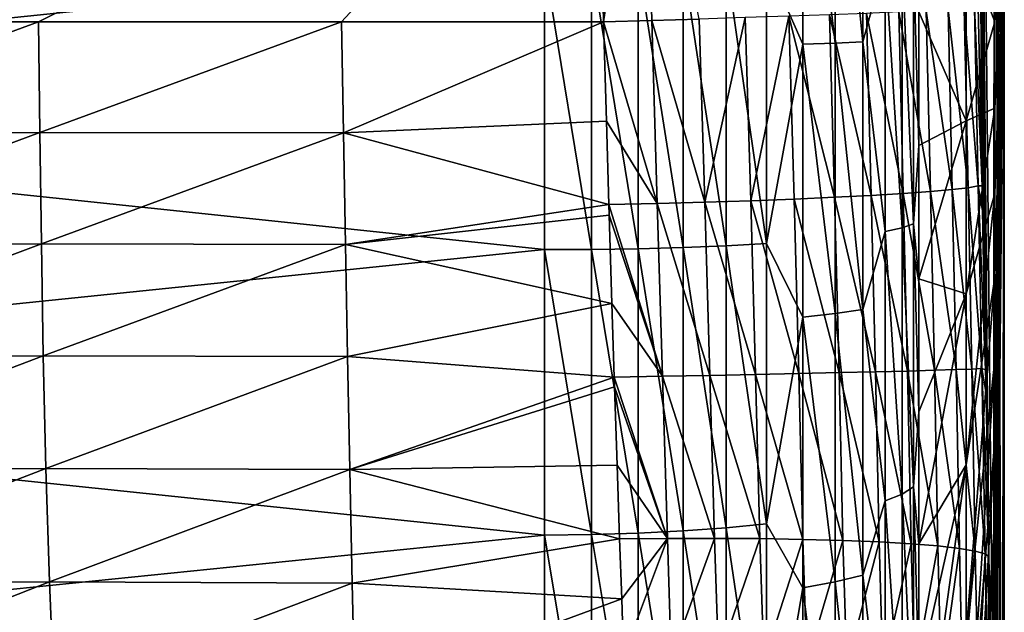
# Model space of a CAD drawing. Header units: metres. Extents: x -22 to 72, y -237 to 23.
# Tile 351 of 363: x 66.25 to 71.5, y -3.68 to -0.52. Entities that reach past the tile are written whole.
import ezdxf

# ---------------------------------------------------------------- set-up
doc = ezdxf.new("R2010")
doc.units = ezdxf.units.M
doc.layers.add('solid_509588_MEDIA_SW0001', color=7, linetype='CONTINUOUS')

msp = doc.modelspace()

# ---------------------------------------------------------------- linework, layer by layer
at = {"layer": 'solid_509588_MEDIA_SW0001'}
for points in [[(71.297287, 10.430269, 91.803352), (71.402725, -2.513276, 103.46846), (71.417549, -3.384985, 103.493362)], [(71.442787, -4.495758, 102.715591), (71.297287, 10.430269, 91.803352), (71.417549, -3.384985, 103.493362)], [(71.297287, 10.430269, 91.803352), (71.400414, -2.386357, 103.468925), (71.402725, -2.513276, 103.46846)], [(71.297287, 10.430269, 91.803352), (71.383987, -1.536807, 103.489845), (71.400414, -2.386357, 103.468925)], [(71.297287, 10.430269, 91.803352), (71.381302, -1.404244, 103.493484), (71.383987, -1.536807, 103.489845)], [(71.297287, 10.430269, 91.803352), (71.360985, -0.44776, 103.523895), (71.381302, -1.404244, 103.493484)], [(71.442787, -4.495758, 102.715591), (71.449417, 5.21058, 88.148491), (71.297287, 10.430269, 91.803352)], [(71.442787, -4.495758, 102.715591), (71.470787, -6.077466, 101.60807), (71.449417, 5.21058, 88.148491)], [(71.498817, -9.24112, 99.392853), (71.5, 0, 84.5), (71.449417, 5.21058, 88.148491)], [(71.490837, -7.819918, 100.387993), (71.498817, -9.24112, 99.392853), (71.449417, 5.21058, 88.148491)], [(71.489464, -7.659267, 100.500481), (71.490837, -7.819918, 100.387993), (71.449417, 5.21058, 88.148491)], [(71.470787, -6.077466, 101.60807), (71.489464, -7.659267, 100.500481), (71.449417, 5.21058, 88.148491)], [(69.331192, 0.950009, 105.4785), (61.700001, 1.003688, 105.475998), (61.700001, -0.528725, 105.493347)], [(63.111408, -0.528718, 105.49334), (69.331192, 0.950009, 105.4785), (61.700001, -0.528725, 105.493347)], [(63.111408, -0.528718, 105.49334), (64.729332, -0.528718, 105.49334), (69.331192, 0.950009, 105.4785)], [(64.729332, -0.528718, 105.49334), (65.530716, -0.528718, 105.49334), (69.331192, 0.950009, 105.4785)], [(65.530716, -0.528718, 105.49334), (66.347183, -0.528718, 105.49334), (69.331192, 0.950009, 105.4785)], [(66.347183, -0.528718, 105.49334), (67.964851, -0.528718, 105.49334), (69.331192, 0.950009, 105.4785)], [(67.964851, -0.528718, 105.49334), (69.361404, -0.528718, 105.49334), (69.331192, 0.950009, 105.4785)], [(69.580948, 0.952493, 105.462715), (69.331192, 0.950009, 105.4785), (69.361404, -0.528718, 105.49334)], [(69.620049, -0.521702, 105.4767), (69.580948, 0.952493, 105.462715), (69.361404, -0.528718, 105.49334)], [(69.871925, -0.514451, 105.427368), (69.580948, 0.952493, 105.462715), (69.620049, -0.521702, 105.4767)], [(70.425346, 0.810907, 64.067635), (70.425346, -0.648787, 64.061844), (70.230705, -0.209147, 63.889542)], [(70.597763, -0.642873, 64.248169), (70.425346, -0.648787, 64.061844), (70.425346, 0.810907, 64.067635)], [(70.597763, 0.803515, 64.253906), (70.597763, -0.642873, 64.248169), (70.425346, 0.810907, 64.067635)], [(70.745163, -0.636312, 64.454819), (70.597763, -0.642873, 64.248169), (70.597763, 0.803515, 64.253906)], [(70.745163, 0.795316, 64.460503), (70.745163, -0.636312, 64.454819), (70.597763, 0.803515, 64.253906)], [(70.865181, -0.201232, 64.669518), (70.745163, -0.636312, 64.454819), (70.745163, 0.795316, 64.460503)], [(69.046227, -0.213089, 63.50108), (61.700001, -0.972896, 63.522552), (61.700001, 0.559067, 63.507439)], [(71.470947, -13.986648, 96.07), (71.449417, -5.21058, 80.851509), (71.5, 0, 84.5)], [(71.449417, -4.930357, 80.480896), (71.5, 0, 84.5), (71.449417, -5.21058, 80.851509)], [(71.449417, -0.528668, 78.161064), (71.449417, -0.064545, 78.139381), (71.5, 0, 84.5)], [(71.449417, -0.98997, 78.216568), (71.449417, -0.528668, 78.161064), (71.5, 0, 84.5)], [(71.449417, -1.445991, 78.305588), (71.449417, -0.98997, 78.216568), (71.5, 0, 84.5)], [(71.449417, -1.894296, 78.427666), (71.449417, -1.445991, 78.305588), (71.5, 0, 84.5)], [(71.449417, -2.332495, 78.582138), (71.449417, -1.894296, 78.427666), (71.5, 0, 84.5)], [(71.449417, -2.758248, 78.768188), (71.449417, -2.332495, 78.582138), (71.5, 0, 84.5)], [(71.449417, -3.169286, 78.984818), (71.449417, -2.758248, 78.768188), (71.5, 0, 84.5)], [(71.449417, -3.563413, 79.230873), (71.449417, -3.169286, 78.984818), (71.5, 0, 84.5)], [(71.449417, -3.938529, 79.505043), (71.449417, -3.563413, 79.230873), (71.5, 0, 84.5)], [(71.449417, -4.29263, 79.805862), (71.449417, -3.938529, 79.505043), (71.5, 0, 84.5)], [(71.449417, -4.623829, 80.131729), (71.449417, -4.29263, 79.805862), (71.5, 0, 84.5)], [(71.449417, -4.930357, 80.480896), (71.449417, -4.623829, 80.131729), (71.5, 0, 84.5)], [(71.489563, -12.404846, 97.177589), (71.470947, -13.986648, 96.07), (71.5, 0, 84.5)], [(71.490837, -12.255258, 97.282333), (71.489563, -12.404846, 97.177589), (71.5, 0, 84.5)], [(71.498848, -10.822992, 98.285217), (71.490837, -12.255258, 97.282333), (71.5, 0, 84.5)], [(71.498817, -9.24112, 99.392853), (71.498848, -10.822992, 98.285217), (71.5, 0, 84.5)], [(71.449417, -0.528668, 78.161064), (71.297287, -0.129203, 71.767647), (71.449417, -0.064545, 78.139381)], [(71.297287, -0.129203, 71.767647), (71.297287, -1.05826, 71.811043), (71.043945, -0.476063, 65.410461)], [(71.449417, -0.528668, 78.161064), (71.297287, -1.05826, 71.811043), (71.297287, -0.129203, 71.767647)], [(70.230705, -0.209147, 63.889542), (70.230705, -1.713056, 63.959789), (70.016975, -0.210538, 63.752457)], [(70.425346, -0.648787, 64.061844), (70.230705, -1.713056, 63.959789), (70.230705, -0.209147, 63.889542)], [(70.865181, -0.201232, 64.669518), (70.865181, -1.648228, 64.737106), (70.745163, -0.636312, 64.454819)], [(70.955872, -0.198825, 64.906677), (70.955872, -1.628516, 64.973457), (70.865181, -0.201232, 64.669518)], [(70.955872, -1.628516, 64.973457), (70.865181, -1.648228, 64.737106), (70.865181, -0.201232, 64.669518)], [(70.955872, -0.198825, 64.906677), (71.015793, -0.196322, 65.153419), (71.015793, -1.608008, 65.21936)], [(70.955872, -0.198825, 64.906677), (71.015793, -1.608008, 65.21936), (70.955872, -1.628516, 64.973457)], [(71.015793, -0.196322, 65.153419), (71.043945, -0.476063, 65.410461), (71.043945, -1.189511, 65.441605)], [(71.015793, -1.608008, 65.21936), (71.015793, -0.196322, 65.153419), (71.043945, -1.189511, 65.441605)], [(69.046227, -0.213089, 63.50108), (69.046227, -1.745343, 63.572655), (61.700001, -0.972896, 63.522552)], [(69.296867, -0.212929, 63.51685), (69.296867, -1.744033, 63.588367), (69.046227, -0.213089, 63.50108)], [(69.296867, -1.744033, 63.588367), (69.046227, -1.745343, 63.572655), (69.046227, -0.213089, 63.50108)], [(69.546257, -0.212444, 63.564594), (69.546257, -1.740064, 63.635952), (69.296867, -0.212929, 63.51685)], [(69.546257, -1.740064, 63.635952), (69.296867, -1.744033, 63.588367), (69.296867, -0.212929, 63.51685)], [(69.78759, -0.211643, 63.643555), (69.78759, -1.733501, 63.714642), (69.546257, -0.212444, 63.564594)], [(69.78759, -1.733501, 63.714642), (69.546257, -1.740064, 63.635952), (69.546257, -0.212444, 63.564594)], [(70.016975, -0.210538, 63.752457), (70.016975, -1.72445, 63.823174), (69.78759, -0.211643, 63.643555)], [(70.016975, -1.72445, 63.823174), (69.78759, -1.733501, 63.714642), (69.78759, -0.211643, 63.643555)], [(70.230705, -1.713056, 63.959789), (70.016975, -1.72445, 63.823174), (70.016975, -0.210538, 63.752457)], [(71.10598, -1.43525, 104.4804), (71.082924, -0.470018, 104.511948), (70.936722, -0.476936, 104.726173)], [(71.222229, -1.42483, 104.249596), (71.200165, -0.463545, 104.280586), (71.082924, -0.470018, 104.511948)], [(71.222229, -1.42483, 104.249596), (71.082924, -0.470018, 104.511948), (71.10598, -1.43525, 104.4804)], [(71.307693, -1.414584, 104.005714), (71.286469, -0.457617, 104.035965), (71.200165, -0.463545, 104.280586)], [(71.307693, -1.414584, 104.005714), (71.200165, -0.463545, 104.280586), (71.222229, -1.42483, 104.249596)], [(71.360947, -1.404683, 103.752823), (71.340385, -0.452326, 103.782227), (71.286469, -0.457617, 104.035965)], [(71.360947, -1.404683, 103.752823), (71.286469, -0.457617, 104.035965), (71.307693, -1.414584, 104.005714)], [(71.340385, -0.452326, 103.782227), (71.381302, -1.404244, 103.493484), (71.360985, -0.44776, 103.523895)], [(71.360947, -1.404683, 103.752823), (71.381302, -1.404244, 103.493484), (71.340385, -0.452326, 103.782227)], [(69.648842, -1.498784, 105.44812), (69.620049, -0.521702, 105.4767), (69.361404, -0.528718, 105.49334)], [(69.902328, -1.491826, 105.397278), (69.871925, -0.514451, 105.427368), (69.620049, -0.521702, 105.4767)], [(69.902328, -1.491826, 105.397278), (69.620049, -0.521702, 105.4767), (69.648842, -1.498784, 105.44812)], [(69.902328, -1.491826, 105.397278), (70.117882, -0.506923, 105.345146), (69.871925, -0.514451, 105.427368)], [(70.14711, -1.48392, 105.314156), (70.117882, -0.506923, 105.345146), (69.902328, -1.491826, 105.397278)], [(70.14711, -1.48392, 105.314156), (70.35112, -0.499298, 105.231766), (70.117882, -0.506923, 105.345146)], [(70.379097, -1.475201, 105.20015), (70.35112, -0.499298, 105.231766), (70.14711, -1.48392, 105.314156)], [(70.594398, -1.465813, 105.057167), (70.567711, -0.491685, 105.089134), (70.35112, -0.499298, 105.231766)], [(70.594398, -1.465813, 105.057167), (70.35112, -0.499298, 105.231766), (70.379097, -1.475201, 105.20015)], [(70.789421, -1.455914, 104.887589), (70.764015, -0.484195, 104.919655), (70.567711, -0.491685, 105.089134)], [(70.789421, -1.455914, 104.887589), (70.567711, -0.491685, 105.089134), (70.594398, -1.465813, 105.057167)], [(70.960907, -1.445669, 104.694252), (70.936722, -0.476936, 104.726173), (70.764015, -0.484195, 104.919655)], [(70.960907, -1.445669, 104.694252), (70.764015, -0.484195, 104.919655), (70.789421, -1.455914, 104.887589)], [(71.10598, -1.43525, 104.4804), (70.936722, -0.476936, 104.726173), (70.960907, -1.445669, 104.694252)], [(71.297287, -1.05826, 71.811043), (71.043945, -1.189511, 65.441605), (71.043945, -0.476063, 65.410461)], [(64.733932, -1.122639, 105.481842), (66.347183, -0.528718, 105.49334), (65.530716, -0.528718, 105.49334)], [(64.733932, -1.122639, 105.481842), (66.354538, -1.120164, 105.483261), (66.347183, -0.528718, 105.49334)], [(66.354538, -1.120164, 105.483261), (67.964851, -0.528718, 105.49334), (66.347183, -0.528718, 105.49334)], [(66.354538, -1.120164, 105.483261), (67.975159, -1.121442, 105.482048), (67.964851, -0.528718, 105.49334)], [(67.975159, -1.121442, 105.482048), (69.361404, -0.528718, 105.49334), (67.964851, -0.528718, 105.49334)], [(67.975159, -1.121442, 105.482048), (69.377502, -1.059698, 105.480988), (69.361404, -0.528718, 105.49334)], [(69.648842, -1.498784, 105.44812), (69.361404, -0.528718, 105.49334), (69.377502, -1.059698, 105.480988)], [(71.449417, -0.98997, 78.216568), (71.297287, -1.05826, 71.811043), (71.449417, -0.528668, 78.161064)], [(70.425346, -0.648787, 64.061844), (70.425346, -2.105175, 64.160202), (70.230705, -1.713056, 63.959789)], [(70.597763, -0.642873, 64.248169), (70.597763, -2.085984, 64.345627), (70.425346, -0.648787, 64.061844)], [(70.597763, -2.085984, 64.345627), (70.425346, -2.105175, 64.160202), (70.425346, -0.648787, 64.061844)], [(70.745163, -0.636312, 64.454819), (70.745163, -2.064698, 64.551285), (70.597763, -0.642873, 64.248169)], [(70.745163, -2.064698, 64.551285), (70.597763, -2.085984, 64.345627), (70.597763, -0.642873, 64.248169)], [(70.865181, -1.648228, 64.737106), (70.745163, -2.064698, 64.551285), (70.745163, -0.636312, 64.454819)], [(69.046227, -1.745343, 63.572655), (61.700001, -2.500866, 63.64946), (61.700001, -0.972896, 63.522552)], [(71.449417, -0.98997, 78.216568), (71.297287, -1.981671, 71.922142), (71.297287, -1.05826, 71.811043)], [(71.449417, -1.445991, 78.305588), (71.297287, -1.981671, 71.922142), (71.449417, -0.98997, 78.216568)], [(67.975159, -1.121442, 105.482048), (69.390884, -1.505016, 105.46582), (69.377502, -1.059698, 105.480988)], [(69.648842, -1.498784, 105.44812), (69.377502, -1.059698, 105.480988), (69.390884, -1.505016, 105.46582)], [(71.297287, -1.05826, 71.811043), (71.043945, -1.901296, 65.499413), (71.043945, -1.189511, 65.441605)], [(71.297287, -1.05826, 71.811043), (71.297287, -1.981671, 71.922142), (71.043945, -1.901296, 65.499413)], [(64.733932, -1.122639, 105.481842), (64.740265, -1.719386, 105.464241), (66.354538, -1.120164, 105.483261)], [(64.740265, -1.719386, 105.464241), (66.362785, -1.714523, 105.467102), (66.354538, -1.120164, 105.483261)], [(66.354538, -1.120164, 105.483261), (66.362785, -1.714523, 105.467102), (67.975159, -1.121442, 105.482048)], [(66.362785, -1.714523, 105.467102), (67.985344, -1.717167, 105.464706), (67.975159, -1.121442, 105.482048)], [(67.975159, -1.121442, 105.482048), (67.985344, -1.717167, 105.464706), (69.390884, -1.505016, 105.46582)], [(71.015793, -1.608008, 65.21936), (71.043945, -1.189511, 65.441605), (71.043945, -1.901296, 65.499413)], [(71.307693, -1.414584, 104.005714), (71.222229, -1.42483, 104.249596), (71.327507, -2.382728, 103.978851)], [(71.360947, -1.404683, 103.752823), (71.307693, -1.414584, 104.005714), (71.380356, -2.380324, 103.726387)], [(71.307693, -1.414584, 104.005714), (71.327507, -2.382728, 103.978851), (71.380356, -2.380324, 103.726387)], [(71.360947, -1.404683, 103.752823), (71.383987, -1.536807, 103.489845), (71.381302, -1.404244, 103.493484)], [(71.360947, -1.404683, 103.752823), (71.400414, -2.386357, 103.468925), (71.383987, -1.536807, 103.489845)], [(71.360947, -1.404683, 103.752823), (71.380356, -2.380324, 103.726387), (71.400414, -2.386357, 103.468925)], [(70.594398, -1.465813, 105.057167), (70.379097, -1.475201, 105.20015), (70.618225, -2.401727, 105.030151)], [(70.789421, -1.455914, 104.887589), (70.594398, -1.465813, 105.057167), (70.812263, -2.397198, 104.860268)], [(70.594398, -1.465813, 105.057167), (70.618225, -2.401727, 105.030151), (70.812263, -2.397198, 104.860268)], [(70.960907, -1.445669, 104.694252), (70.789421, -1.455914, 104.887589), (70.982826, -2.392966, 104.666809)], [(70.789421, -1.455914, 104.887589), (70.812263, -2.397198, 104.860268), (70.982826, -2.392966, 104.666809)], [(71.10598, -1.43525, 104.4804), (70.960907, -1.445669, 104.694252), (71.127075, -2.389102, 104.453003)], [(70.960907, -1.445669, 104.694252), (70.982826, -2.392966, 104.666809), (71.127075, -2.389102, 104.453003)], [(71.222229, -1.42483, 104.249596), (71.10598, -1.43525, 104.4804), (71.242607, -2.385671, 104.222404)], [(71.10598, -1.43525, 104.4804), (71.127075, -2.389102, 104.453003), (71.242607, -2.385671, 104.222404)], [(71.222229, -1.42483, 104.249596), (71.242607, -2.385671, 104.222404), (71.327507, -2.382728, 103.978851)], [(71.449417, -1.445991, 78.305588), (71.297287, -2.894509, 72.100349), (71.297287, -1.981671, 71.922142)], [(71.449417, -1.894296, 78.427666), (71.297287, -2.894509, 72.100349), (71.449417, -1.445991, 78.305588)], [(67.985344, -1.717167, 105.464706), (69.392601, -1.561643, 105.463852), (69.390884, -1.505016, 105.46582)], [(69.648842, -1.498784, 105.44812), (69.390884, -1.505016, 105.46582), (69.676514, -2.421264, 105.424339)], [(69.676514, -2.421264, 105.424339), (69.390884, -1.505016, 105.46582), (69.392601, -1.561643, 105.463852)], [(69.902328, -1.491826, 105.397278), (69.648842, -1.498784, 105.44812), (69.929131, -2.416329, 105.372398)], [(69.648842, -1.498784, 105.44812), (69.676514, -2.421264, 105.424339), (69.929131, -2.416329, 105.372398)], [(70.14711, -1.48392, 105.314156), (69.902328, -1.491826, 105.397278), (70.172951, -2.411373, 105.288368)], [(69.902328, -1.491826, 105.397278), (69.929131, -2.416329, 105.372398), (70.172951, -2.411373, 105.288368)], [(70.379097, -1.475201, 105.20015), (70.14711, -1.48392, 105.314156), (70.403931, -2.406478, 105.173653)], [(70.14711, -1.48392, 105.314156), (70.172951, -2.411373, 105.288368), (70.403931, -2.406478, 105.173653)], [(70.379097, -1.475201, 105.20015), (70.403931, -2.406478, 105.173653), (70.618225, -2.401727, 105.030151)], [(67.985344, -1.717167, 105.464706), (69.407036, -2.03318, 105.449509), (69.392601, -1.561643, 105.463852)], [(69.676514, -2.421264, 105.424339), (69.392601, -1.561643, 105.463852), (69.407036, -2.03318, 105.449509)], [(70.955872, -1.628516, 64.973457), (71.015793, -1.608008, 65.21936), (71.015793, -3.011115, 65.388168)], [(71.015793, -1.608008, 65.21936), (71.043945, -1.901296, 65.499413), (71.043945, -2.610421, 65.583794)], [(71.015793, -3.011115, 65.388168), (71.015793, -1.608008, 65.21936), (71.043945, -2.610421, 65.583794)], [(70.865181, -1.648228, 64.737106), (70.865181, -3.086429, 64.910141), (70.745163, -2.064698, 64.551285)], [(70.955872, -1.628516, 64.973457), (70.955872, -3.049517, 65.144424), (70.865181, -1.648228, 64.737106)], [(70.955872, -3.049517, 65.144424), (70.865181, -3.086429, 64.910141), (70.865181, -1.648228, 64.737106)], [(70.955872, -1.628516, 64.973457), (71.015793, -3.011115, 65.388168), (70.955872, -3.049517, 65.144424)], [(64.740265, -1.719386, 105.464241), (64.750473, -2.319118, 105.45298), (66.362785, -1.714523, 105.467102)], [(64.750473, -2.319118, 105.45298), (66.373245, -2.311952, 105.457306), (66.362785, -1.714523, 105.467102)], [(66.362785, -1.714523, 105.467102), (66.373245, -2.311952, 105.457306), (67.985344, -1.717167, 105.464706)], [(66.373245, -2.311952, 105.457306), (67.996063, -2.316047, 105.453743), (67.985344, -1.717167, 105.464706)], [(67.985344, -1.717167, 105.464706), (67.996063, -2.316047, 105.453743), (69.407036, -2.03318, 105.449509)], [(70.016975, -1.72445, 63.823174), (70.016975, -3.229161, 64.004211), (69.78759, -1.733501, 63.714642)], [(70.230705, -1.713056, 63.959789), (70.230705, -3.207825, 64.139633), (70.016975, -1.72445, 63.823174)], [(70.230705, -3.207825, 64.139633), (70.016975, -3.229161, 64.004211), (70.016975, -1.72445, 63.823174)], [(70.425346, -2.105175, 64.160202), (70.230705, -3.207825, 64.139633), (70.230705, -1.713056, 63.959789)], [(69.046227, -1.745343, 63.572655), (69.046227, -3.268285, 63.755886), (61.700001, -2.500866, 63.64946)], [(69.296867, -1.744033, 63.588367), (69.296867, -3.265831, 63.771461), (69.046227, -1.745343, 63.572655)], [(69.296867, -3.265831, 63.771461), (69.046227, -3.268285, 63.755886), (69.046227, -1.745343, 63.572655)], [(69.546257, -1.740064, 63.635952), (69.546257, -3.2584, 63.818626), (69.296867, -1.744033, 63.588367)], [(69.546257, -3.2584, 63.818626), (69.296867, -3.265831, 63.771461), (69.296867, -1.744033, 63.588367)], [(69.78759, -1.733501, 63.714642), (69.78759, -3.24611, 63.896629), (69.546257, -1.740064, 63.635952)], [(69.78759, -3.24611, 63.896629), (69.546257, -3.2584, 63.818626), (69.546257, -1.740064, 63.635952)], [(70.016975, -3.229161, 64.004211), (69.78759, -3.24611, 63.896629), (69.78759, -1.733501, 63.714642)], [(71.297287, -1.981671, 71.922142), (71.043945, -2.610421, 65.583794), (71.043945, -1.901296, 65.499413)], [(71.449417, -1.894296, 78.427666), (71.297287, -3.791904, 72.344719), (71.297287, -2.894509, 72.100349)], [(71.449417, -2.332495, 78.582138), (71.297287, -3.791904, 72.344719), (71.449417, -1.894296, 78.427666)], [(71.297287, -1.981671, 71.922142), (71.043945, -3.315895, 65.694626), (71.043945, -2.610421, 65.583794)], [(71.297287, -1.981671, 71.922142), (71.297287, -2.894509, 72.100349), (71.043945, -3.315895, 65.694626)], [(67.996063, -2.316047, 105.453743), (69.419334, -2.426609, 105.443321), (69.407036, -2.03318, 105.449509)], [(69.676514, -2.421264, 105.424339), (69.407036, -2.03318, 105.449509), (69.419334, -2.426609, 105.443321)], [(70.597763, -2.085984, 64.345627), (70.597763, -3.518466, 64.545792), (70.425346, -2.105175, 64.160202)], [(70.745163, -2.064698, 64.551285), (70.745163, -3.482562, 64.749413), (70.597763, -2.085984, 64.345627)], [(70.745163, -3.482562, 64.749413), (70.597763, -3.518466, 64.545792), (70.597763, -2.085984, 64.345627)], [(70.865181, -3.086429, 64.910141), (70.745163, -3.482562, 64.749413), (70.745163, -2.064698, 64.551285)], [(70.425346, -2.105175, 64.160202), (70.425346, -3.550836, 64.362206), (70.230705, -3.207825, 64.139633)], [(70.597763, -3.518466, 64.545792), (70.425346, -3.550836, 64.362206), (70.425346, -2.105175, 64.160202)], [(64.750473, -2.319118, 105.45298), (64.766846, -2.922153, 105.460869), (66.373245, -2.311952, 105.457306)], [(64.766846, -2.922153, 105.460869), (66.387276, -2.912771, 105.466675), (66.373245, -2.311952, 105.457306)], [(66.373245, -2.311952, 105.457306), (66.387276, -2.912771, 105.466675), (67.996063, -2.316047, 105.453743)], [(66.387276, -2.912771, 105.466675), (68.007759, -2.918403, 105.46196), (67.996063, -2.316047, 105.453743)], [(67.996063, -2.316047, 105.453743), (68.007759, -2.918403, 105.46196), (69.419334, -2.426609, 105.443321)], [(71.449417, -2.332495, 78.582138), (71.297287, -4.669067, 72.653931), (71.297287, -3.791904, 72.344719)], [(71.449417, -2.758248, 78.768188), (71.297287, -4.669067, 72.653931), (71.449417, -2.332495, 78.582138)], [(70.172951, -2.411373, 105.288368), (69.929131, -2.416329, 105.372398), (70.195969, -3.287623, 105.307892)], [(70.403931, -2.406478, 105.173653), (70.172951, -2.411373, 105.288368), (70.426033, -3.29138, 105.192757)], [(70.172951, -2.411373, 105.288368), (70.195969, -3.287623, 105.307892), (70.426033, -3.29138, 105.192757)], [(70.618225, -2.401727, 105.030151), (70.403931, -2.406478, 105.173653), (70.63942, -3.297237, 105.04911)], [(70.403931, -2.406478, 105.173653), (70.426033, -3.29138, 105.192757), (70.63942, -3.297237, 105.04911)], [(70.812263, -2.397198, 104.860268), (70.618225, -2.401727, 105.030151), (70.832581, -3.305097, 104.879326)], [(70.618225, -2.401727, 105.030151), (70.63942, -3.297237, 105.04911), (70.832581, -3.305097, 104.879326)], [(70.982826, -2.392966, 104.666809), (70.812263, -2.397198, 104.860268), (71.002335, -3.314829, 104.686218)], [(70.812263, -2.397198, 104.860268), (70.832581, -3.305097, 104.879326), (71.002335, -3.314829, 104.686218)], [(71.127075, -2.389102, 104.453003), (70.982826, -2.392966, 104.666809), (71.145874, -3.326273, 104.472984)], [(70.982826, -2.392966, 104.666809), (71.002335, -3.314829, 104.686218), (71.145874, -3.326273, 104.472984)], [(71.242607, -2.385671, 104.222404), (71.127075, -2.389102, 104.453003), (71.260803, -3.339239, 104.243156)], [(71.127075, -2.389102, 104.453003), (71.145874, -3.326273, 104.472984), (71.260803, -3.339239, 104.243156)], [(71.327507, -2.382728, 103.978851), (71.242607, -2.385671, 104.222404), (71.345238, -3.353513, 104.000526)], [(71.242607, -2.385671, 104.222404), (71.260803, -3.339239, 104.243156), (71.345238, -3.353513, 104.000526)], [(71.380356, -2.380324, 103.726387), (71.327507, -2.382728, 103.978851), (71.397781, -3.368858, 103.749123)], [(71.327507, -2.382728, 103.978851), (71.345238, -3.353513, 104.000526), (71.397781, -3.368858, 103.749123)], [(71.380356, -2.380324, 103.726387), (71.417549, -3.384985, 103.493362), (71.402725, -2.513276, 103.46846)], [(71.380356, -2.380324, 103.726387), (71.397781, -3.368858, 103.749123), (71.417549, -3.384985, 103.493362)], [(71.380356, -2.380324, 103.726387), (71.402725, -2.513276, 103.46846), (71.400414, -2.386357, 103.468925)], [(68.007759, -2.918403, 105.46196), (69.420937, -2.477109, 105.443108), (69.419334, -2.426609, 105.443321)], [(69.676514, -2.421264, 105.424339), (69.419334, -2.426609, 105.443321), (69.703773, -3.286604, 105.445152)], [(69.703773, -3.286604, 105.445152), (69.419334, -2.426609, 105.443321), (69.420937, -2.477109, 105.443108)], [(69.929131, -2.416329, 105.372398), (69.676514, -2.421264, 105.424339), (69.953026, -3.286028, 105.392616)], [(69.676514, -2.421264, 105.424339), (69.703773, -3.286604, 105.445152), (69.953026, -3.286028, 105.392616)], [(69.929131, -2.416329, 105.372398), (69.953026, -3.286028, 105.392616), (70.195969, -3.287623, 105.307892)], [(69.046227, -3.268285, 63.755886), (61.700001, -4.016436, 63.887661), (61.700001, -2.500866, 63.64946)], [(68.007759, -2.918403, 105.46196), (69.434471, -2.896265, 105.447945), (69.420937, -2.477109, 105.443108)], [(69.703773, -3.286604, 105.445152), (69.420937, -2.477109, 105.443108), (69.434471, -2.896265, 105.447945)], [(71.015793, -3.011115, 65.388168), (71.043945, -2.610421, 65.583794), (71.043945, -3.315895, 65.694626)], [(71.449417, -2.758248, 78.768188), (71.297287, -5.521318, 73.026352), (71.297287, -4.669067, 72.653931)], [(71.449417, -3.169286, 78.984818), (71.297287, -5.521318, 73.026352), (71.449417, -2.758248, 78.768188)], [(64.766846, -2.922153, 105.460869), (64.791573, -3.5287, 105.500496), (66.387276, -2.912771, 105.466675)], [(64.791573, -3.5287, 105.500496), (66.406158, -3.517186, 105.507797), (66.387276, -2.912771, 105.466675)], [(66.387276, -2.912771, 105.466675), (66.406158, -3.517186, 105.507797), (68.007759, -2.918403, 105.46196)], [(66.406158, -3.517186, 105.507797), (68.020821, -3.524439, 105.501945), (68.007759, -2.918403, 105.46196)], [(68.007759, -2.918403, 105.46196), (69.447571, -3.28935, 105.465683), (69.434471, -2.896265, 105.447945)], [(68.007759, -2.918403, 105.46196), (68.020821, -3.524439, 105.501945), (69.447571, -3.28935, 105.465683)], [(69.703773, -3.286604, 105.445152), (69.434471, -2.896265, 105.447945), (69.447571, -3.28935, 105.465683)], [(71.297287, -2.894509, 72.100349), (71.043945, -4.016731, 65.831764), (71.043945, -3.315895, 65.694626)], [(71.297287, -2.894509, 72.100349), (71.043945, -4.71195, 65.99501), (71.043945, -4.016731, 65.831764)], [(71.297287, -2.894509, 72.100349), (71.297287, -3.791904, 72.344719), (71.043945, -4.71195, 65.99501)], [(70.955872, -3.049517, 65.144424), (71.015793, -3.011115, 65.388168), (71.015793, -4.398156, 65.658951)], [(71.015793, -3.011115, 65.388168), (71.043945, -3.315895, 65.694626), (71.043945, -4.016731, 65.831764)], [(71.015793, -4.398156, 65.658951), (71.015793, -3.011115, 65.388168), (71.043945, -4.016731, 65.831764)], [(70.865181, -3.086429, 64.910141), (70.865181, -4.508163, 65.187698), (70.745163, -3.482562, 64.749413)], [(70.955872, -3.049517, 65.144424), (70.955872, -4.454248, 65.418663), (70.865181, -3.086429, 64.910141)], [(70.955872, -4.454248, 65.418663), (70.865181, -4.508163, 65.187698), (70.865181, -3.086429, 64.910141)], [(70.955872, -3.049517, 65.144424), (71.015793, -4.398156, 65.658951), (70.955872, -4.454248, 65.418663)], [(71.449417, -3.169286, 78.984818), (71.297287, -6.344111, 73.459991), (71.297287, -5.521318, 73.026352)], [(71.449417, -3.563413, 79.230873), (71.297287, -6.344111, 73.459991), (71.449417, -3.169286, 78.984818)], [(69.78759, -3.24611, 63.896629), (69.78759, -4.7414, 64.188545), (69.546257, -3.2584, 63.818626)], [(70.016975, -3.229161, 64.004211), (70.016975, -4.716643, 64.294601), (69.78759, -3.24611, 63.896629)], [(70.016975, -4.716643, 64.294601), (69.78759, -4.7414, 64.188545), (69.78759, -3.24611, 63.896629)], [(70.230705, -3.207825, 64.139633), (70.230705, -4.685479, 64.428101), (70.016975, -3.229161, 64.004211)], [(70.230705, -4.685479, 64.428101), (70.016975, -4.716643, 64.294601), (70.016975, -3.229161, 64.004211)], [(70.425346, -3.550836, 64.362206), (70.230705, -4.685479, 64.428101), (70.230705, -3.207825, 64.139633)], [(69.046227, -3.268285, 63.755886), (69.046227, -4.773789, 64.049797), (61.700001, -4.016436, 63.887661)], [(68.020821, -3.524439, 105.501945), (69.458687, -3.608916, 105.491669), (69.447571, -3.28935, 105.465683)], [(69.296867, -3.265831, 63.771461), (69.296867, -4.770205, 64.065147), (69.046227, -3.268285, 63.755886)], [(69.296867, -4.770205, 64.065147), (69.046227, -4.773789, 64.049797), (69.046227, -3.268285, 63.755886)], [(69.546257, -3.2584, 63.818626), (69.546257, -4.759351, 64.111649), (69.296867, -3.265831, 63.771461)], [(69.546257, -4.759351, 64.111649), (69.296867, -4.770205, 64.065147), (69.296867, -3.265831, 63.771461)], [(69.703773, -3.286604, 105.445152), (69.447571, -3.28935, 105.465683), (69.458687, -3.608916, 105.491669)], [(69.703773, -3.286604, 105.445152), (69.458687, -3.608916, 105.491669), (69.469139, -3.912926, 105.527519)], [(69.723099, -3.92517, 105.507751), (69.703773, -3.286604, 105.445152), (69.469139, -3.912926, 105.527519)], [(69.78759, -4.7414, 64.188545), (69.546257, -4.759351, 64.111649), (69.546257, -3.2584, 63.818626)], [(69.723099, -3.92517, 105.507751), (69.953026, -3.286028, 105.392616), (69.703773, -3.286604, 105.445152)], [(69.974632, -3.92921, 105.453751), (69.953026, -3.286028, 105.392616), (69.723099, -3.92517, 105.507751)], [(69.974632, -3.92921, 105.453751), (70.195969, -3.287623, 105.307892), (69.953026, -3.286028, 105.392616)], [(70.217148, -3.937764, 105.368217), (70.195969, -3.287623, 105.307892), (69.974632, -3.92921, 105.453751)], [(70.217148, -3.937764, 105.368217), (70.426033, -3.29138, 105.192757), (70.195969, -3.287623, 105.307892)], [(70.446625, -3.95069, 105.252571), (70.426033, -3.29138, 105.192757), (70.217148, -3.937764, 105.368217)], [(70.446625, -3.95069, 105.252571), (70.63942, -3.297237, 105.04911), (70.426033, -3.29138, 105.192757)], [(70.659271, -3.967774, 105.108734), (70.63942, -3.297237, 105.04911), (70.446625, -3.95069, 105.252571)], [(70.659271, -3.967774, 105.108734), (70.832581, -3.305097, 104.879326), (70.63942, -3.297237, 105.04911)], [(70.85157, -3.988734, 104.939079), (70.832581, -3.305097, 104.879326), (70.659271, -3.967774, 105.108734)], [(70.85157, -3.988734, 104.939079), (71.002335, -3.314829, 104.686218), (70.832581, -3.305097, 104.879326)], [(71.020332, -4.013222, 104.746414), (71.002335, -3.314829, 104.686218), (70.85157, -3.988734, 104.939079)], [(71.020332, -4.013222, 104.746414), (71.145874, -3.326273, 104.472984), (71.002335, -3.314829, 104.686218)], [(71.162773, -4.040833, 104.533928), (71.145874, -3.326273, 104.472984), (71.020332, -4.013222, 104.746414)], [(71.162773, -4.040833, 104.533928), (71.260803, -3.339239, 104.243156), (71.145874, -3.326273, 104.472984)], [(71.276527, -4.07111, 104.305138), (71.260803, -3.339239, 104.243156), (71.162773, -4.040833, 104.533928)], [(71.276527, -4.07111, 104.305138), (71.345238, -3.353513, 104.000526), (71.260803, -3.339239, 104.243156)], [(71.359718, -4.103553, 104.063835), (71.345238, -3.353513, 104.000526), (71.276527, -4.07111, 104.305138)], [(71.359718, -4.103553, 104.063835), (71.397781, -3.368858, 103.749123), (71.345238, -3.353513, 104.000526)], [(71.409752, -4.063233, 103.805214), (71.397781, -3.368858, 103.749123), (71.359718, -4.103553, 104.063835)], [(71.409752, -4.063233, 103.805214), (71.417549, -3.384985, 103.493362), (71.397781, -3.368858, 103.749123)], [(71.409752, -4.063233, 103.805214), (71.423218, -3.752411, 103.523415), (71.417549, -3.384985, 103.493362)], [(71.423218, -3.752411, 103.523415), (71.442787, -4.495758, 102.715591), (71.417549, -3.384985, 103.493362)], [(64.791573, -3.5287, 105.500496), (64.826515, -4.13858, 105.583588), (66.406158, -3.517186, 105.507797)], [(64.826515, -4.13858, 105.583588), (66.431007, -4.125017, 105.592392), (66.406158, -3.517186, 105.507797)], [(66.406158, -3.517186, 105.507797), (66.431007, -4.125017, 105.592392), (68.020821, -3.524439, 105.501945)], [(70.597763, -3.518466, 64.545792), (70.597763, -4.933018, 64.847633), (70.425346, -3.550836, 64.362206)], [(70.745163, -3.482562, 64.749413), (70.745163, -4.88268, 65.048172), (70.597763, -3.518466, 64.545792)], [(70.745163, -4.88268, 65.048172), (70.597763, -4.933018, 64.847633), (70.597763, -3.518466, 64.545792)], [(70.865181, -4.508163, 65.187698), (70.745163, -4.88268, 65.048172), (70.745163, -3.482562, 64.749413)], [(66.431007, -4.125017, 105.592392), (68.035591, -4.133975, 105.585419), (68.020821, -3.524439, 105.501945)], [(68.020821, -3.524439, 105.501945), (68.035591, -4.133975, 105.585419), (69.458687, -3.608916, 105.491669)], [(70.425346, -3.550836, 64.362206), (70.425346, -4.978403, 64.666832), (70.230705, -4.685479, 64.428101)], [(70.597763, -4.933018, 64.847633), (70.425346, -4.978403, 64.666832), (70.425346, -3.550836, 64.362206)], [(71.449417, -3.563413, 79.230873), (71.297287, -7.133056, 73.952538), (71.297287, -6.344111, 73.459991)], [(71.449417, -3.938529, 79.505043), (71.297287, -7.133056, 73.952538), (71.449417, -3.563413, 79.230873)], [(68.035591, -4.133975, 105.585419), (69.469139, -3.912926, 105.527519), (69.458687, -3.608916, 105.491669)]]:
    msp.add_3dface(points, dxfattribs=at)

doc.saveas('drawing.dxf')
